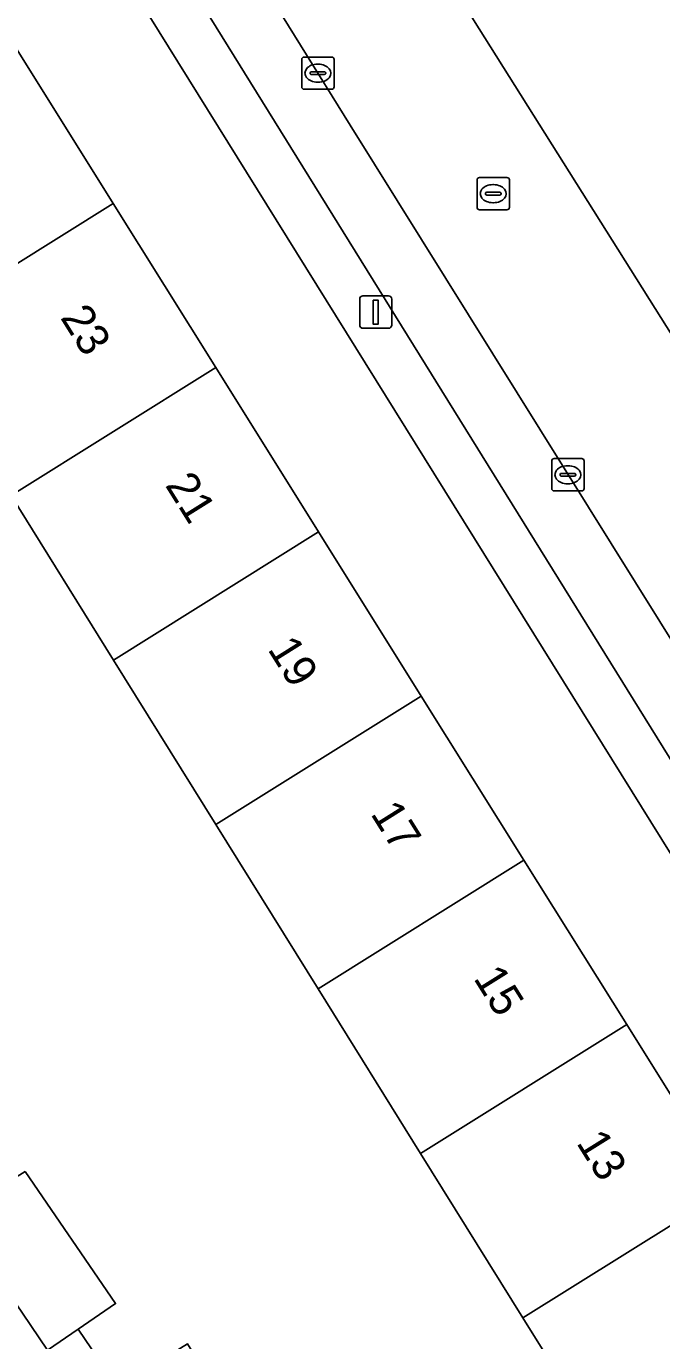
# Model space of a CAD drawing. Extents: x 160030 to 160839, y 385325 to 386450.
# Drawn here: x 160188.9 to 160208.58, y 386061.92 to 386102.64 of the extents above; entities that cross this region are included whole.
import ezdxf

# ---------------------------------------------------------------- set-up
doc = ezdxf.new("R2010")
doc.units = 0
for name, color, linetype in [('IMGEO_Erf', 7, 'Continuous'), ('IMGEO_Kolk', 7, 'Continuous'), ('IMGEO_Lichtmast', 7, 'Continuous'), ('IMGEO_Pand', 7, 'Continuous'), ('IMGEO_Pand_nummerreeks', 7, 'Continuous'), ('IMGEO_Parkeervlak_open', 7, 'Continuous'), ('IMGEO_Rijbaan_lokaal_open', 7, 'Continuous'), ('IMGEO_Rioolput', 7, 'Continuous'), ('IMGEO_Voetpad_open', 7, 'Continuous')]:
    doc.layers.add(name, color=color, linetype=linetype)

msp = doc.modelspace()

# ---------------------------------------------------------------- linework, layer by layer
at = {"layer": 'IMGEO_Erf'}
for points in [[(160233.001, 386038.217), (160186.576, 386112.811)], [(160188.41, 386102.241), (160191.591, 386097.154), (160194.773, 386092.066), (160197.954, 386086.98), (160201.135, 386081.893), (160204.316, 386076.806), (160207.498, 386071.719), (160210.679, 386066.631), (160213.861, 386061.544)], [(160207.456, 386057.539), (160204.285, 386062.632), (160201.114, 386067.727), (160197.943, 386072.821), (160194.773, 386077.914), (160191.602, 386083.008), (160188.432, 386088.101)], [(160188.863, 386067.169), (160191.665, 386063.073), (160190.502, 386062.278), (160191.73, 386060.483), (160193.89, 386061.83), (160196.403, 386057.8), (160198.912, 386053.776), (160196.752, 386052.429), (160198.071, 386050.296), (160200.231, 386051.643), (160202.657, 386047.753), (160205.253, 386043.589), (160203.093, 386042.242), (160204.413, 386040.108), (160206.573, 386041.455), (160209.212, 386037.222), (160211.595, 386033.401), (160209.435, 386032.054), (160211.013, 386029.444), (160213.092, 386030.866), (160215.847, 386026.838), (160213.769, 386025.416), (160215.969, 386022.176), (160231.871, 386032.971)], [(160197.208, 386043.633), (160194.065, 386048.741), (160191.02, 386053.691), (160188.632, 386057.573), (160190.967, 386059.01), (160189.915, 386060.72), (160189.415, 386061.534), (160189.561, 386061.634), (160188.783, 386062.773)]]:
    msp.add_lwpolyline(points, dxfattribs=at)
at = {"layer": 'IMGEO_Kolk'}
for p, q in [((160197.433, 386100.76), (160197.433, 386101.612)), ((160197.508, 386101.686), (160198.36, 386101.686)), ((160197.921, 386101.466), (160197.946, 386101.466)), ((160198.434, 386101.612), (160198.434, 386100.76)), ((160197.692, 386101.18), (160197.692, 386101.192)), ((160198.13, 386101.143), (160197.732, 386101.143)), ((160197.735, 386101.229), (160198.133, 386101.229)), ((160198.176, 386101.192), (160198.176, 386101.18)), ((160198.36, 386100.686), (160197.508, 386100.686)), ((160197.944, 386100.906), (160197.919, 386100.906)), ((160205.176, 386088.321), (160205.176, 386089.173)), ((160205.251, 386089.247), (160206.103, 386089.247)), ((160206.177, 386089.173), (160206.177, 386088.321)), ((160205.435, 386088.741), (160205.435, 386088.753)), ((160205.478, 386088.79), (160205.876, 386088.79)), ((160205.664, 386089.027), (160205.689, 386089.027)), ((160205.919, 386088.753), (160205.919, 386088.741)), ((160205.873, 386088.704), (160205.475, 386088.704)), ((160205.687, 386088.467), (160205.662, 386088.467)), ((160206.103, 386088.247), (160205.251, 386088.247))]:
    msp.add_line(p, q, dxfattribs=at)
for points in [[(160197.433, 386100.76), (160197.433, 386101.612)], [(160197.508, 386101.686), (160198.36, 386101.686)], [(160198.434, 386101.612), (160198.434, 386100.76)], [(160198.36, 386100.686), (160197.508, 386100.686)], [(160205.176, 386088.321), (160205.176, 386089.173)], [(160205.251, 386089.247), (160206.103, 386089.247)], [(160206.177, 386089.173), (160206.177, 386088.321)], [(160206.103, 386088.247), (160205.251, 386088.247)]]:
    msp.add_lwpolyline(points, dxfattribs=at)
for centre, radius, start, end in [((160197.51, 386101.61), 0.0765, 91.552, 178.448), ((160197.51, 386101.61), 0.0765, 91.552, 178.448), ((160198.358, 386101.61), 0.0765, 1.552, 88.448), ((160198.358, 386101.61), 0.0765, 1.552, 88.448), ((160197.732, 386101.189), 0.0403, 85.8775, 175.7526), ((160197.729, 386101.179), 0.0366, 178.938, 274.7102), ((160198.133, 386101.186), 0.043, 264.8664, 352.4533), ((160198.137, 386101.191), 0.0386, 1.7309, 96.639), ((160197.51, 386100.762), 0.0765, 181.552, 268.448), ((160197.51, 386100.762), 0.0765, 181.552, 268.448), ((160198.358, 386100.762), 0.0765, 271.552, 358.448), ((160198.358, 386100.762), 0.0765, 271.552, 358.448), ((160205.253, 386089.171), 0.0765, 91.552, 178.448), ((160205.253, 386089.171), 0.0765, 91.552, 178.448), ((160206.101, 386089.171), 0.0765, 1.552, 88.448), ((160206.101, 386089.171), 0.0765, 1.552, 88.448), ((160205.475, 386088.75), 0.0403, 85.8775, 175.7526), ((160205.472, 386088.74), 0.0366, 178.938, 274.7102), ((160205.876, 386088.747), 0.043, 264.8664, 352.4533), ((160205.88, 386088.752), 0.0386, 1.7309, 96.639), ((160205.253, 386088.323), 0.0765, 181.552, 268.448), ((160205.253, 386088.323), 0.0765, 181.552, 268.448), ((160206.101, 386088.323), 0.0765, 271.552, 358.448), ((160206.101, 386088.323), 0.0765, 271.552, 358.448)]:
    msp.add_arc(centre, radius, start, end, dxfattribs=at)
for centre, major_axis, ratio, start_param, end_param in [((160197.92, 386101.186), (-0.387, 0.002), 0.722429, 4.712389, 7.853982), ((160197.945, 386101.186), (-0.39, 0.002), 0.717154, 1.570796, 4.712389), ((160205.663, 386088.747), (-0.387, 0.002), 0.722429, 4.712389, 7.853982), ((160205.688, 386088.747), (-0.39, 0.002), 0.717154, 1.570796, 4.712389)]:
    msp.add_ellipse(centre, major_axis=major_axis, ratio=ratio, start_param=start_param, end_param=end_param, dxfattribs=at)
at = {"layer": 'IMGEO_Lichtmast'}
for p, q in [((160199.228, 386093.384), (160199.228, 386094.184)), ((160199.228, 386094.184), (160199.228, 386093.384)), ((160199.328, 386094.284), (160200.118, 386094.284)), ((160200.118, 386094.284), (160199.328, 386094.284)), ((160200.218, 386094.184), (160200.218, 386093.384)), ((160200.218, 386093.384), (160200.218, 386094.184)), ((160200.118, 386093.284), (160199.328, 386093.284)), ((160199.328, 386093.284), (160200.118, 386093.284))]:
    msp.add_line(p, q, dxfattribs=at)
msp.add_lwpolyline([(160199.648, 386094.159), (160199.798, 386094.159), (160199.798, 386093.409), (160199.648, 386093.409), (160199.648, 386094.159)], dxfattribs=at)
for centre, start, end in [((160199.328, 386094.184), 90, 180), ((160199.328, 386094.184), 90, 180), ((160200.118, 386094.184), 0, 90), ((160200.118, 386094.184), 360, 90), ((160199.328, 386093.384), 180, 270), ((160199.328, 386093.384), 180, 270), ((160200.118, 386093.384), 270, 0), ((160200.118, 386093.384), 270, 0)]:
    msp.add_arc(centre, 0.1, start, end, dxfattribs=at)
at = {"layer": 'IMGEO_Pand'}
for points in [[(160191.591, 386097.154), (160188.41, 386102.241), (160182.09, 386098.29), (160185.261, 386093.196)], [(160185.261, 386093.196), (160188.432, 386088.101), (160194.773, 386092.066), (160191.591, 386097.154)], [(160188.432, 386088.101), (160191.602, 386083.008), (160197.954, 386086.98), (160194.773, 386092.066)], [(160201.135, 386081.893), (160197.954, 386086.98), (160191.602, 386083.008), (160194.773, 386077.914)], [(160194.773, 386077.914), (160197.943, 386072.821), (160204.316, 386076.806), (160201.135, 386081.893)], [(160197.943, 386072.821), (160201.114, 386067.727), (160207.498, 386071.719), (160204.316, 386076.806)], [(160210.679, 386066.631), (160207.498, 386071.719), (160201.114, 386067.727), (160204.285, 386062.632)], [(160188.863, 386067.169), (160186.7, 386065.822), (160188.783, 386062.773), (160189.561, 386061.634), (160190.502, 386062.278), (160191.665, 386063.073)], [(160204.285, 386062.632), (160207.456, 386057.539), (160213.861, 386061.544), (160210.679, 386066.631)]]:
    msp.add_lwpolyline(points, close=True, dxfattribs=at)
at = {"layer": 'IMGEO_Parkeervlak_open'}
for points in [[(160234.281, 386042.907), (160198.933, 386099.578), (160191.24, 386111.976)], [(160191.916, 386107.243), (160230.344, 386045.305)]]:
    msp.add_lwpolyline(points, dxfattribs=at)
at = {"layer": 'IMGEO_Rijbaan_lokaal_open'}
for points in [[(160219.316, 386076.396), (160209.89, 386091.505), (160201.013, 386105.608), (160200.958, 386105.712), (160192.989, 386118.624)], [(160189.926, 386114.094), (160191.24, 386111.976), (160198.933, 386099.578), (160234.281, 386042.907), (160236.171, 386039.885), (160236.489, 386039.496), (160245.768, 386024.457), (160247.407, 386021.819), (160258.344, 386004.227), (160260.98, 386000), (160265.703, 385991.996)], [(160200.958, 386105.712), (160201.013, 386105.608), (160209.89, 386091.505)]]:
    msp.add_lwpolyline(points, dxfattribs=at)
at = {"layer": 'IMGEO_Rioolput'}
for p, q in [((160202.863, 386097.028), (160202.863, 386097.88)), ((160202.938, 386097.954), (160203.79, 386097.954)), ((160203.351, 386097.734), (160203.376, 386097.734)), ((160203.864, 386097.88), (160203.864, 386097.028)), ((160203.122, 386097.448), (160203.122, 386097.46)), ((160203.56, 386097.411), (160203.162, 386097.411)), ((160203.165, 386097.497), (160203.563, 386097.497)), ((160203.606, 386097.46), (160203.606, 386097.448)), ((160203.79, 386096.954), (160202.938, 386096.954)), ((160203.374, 386097.174), (160203.349, 386097.174))]:
    msp.add_line(p, q, dxfattribs=at)
for points in [[(160202.863, 386097.028), (160202.863, 386097.88)], [(160202.938, 386097.954), (160203.79, 386097.954)], [(160203.864, 386097.88), (160203.864, 386097.028)], [(160203.79, 386096.954), (160202.938, 386096.954)]]:
    msp.add_lwpolyline(points, dxfattribs=at)
for centre, radius, start, end in [((160202.94, 386097.878), 0.0765, 91.552, 178.448), ((160202.94, 386097.878), 0.0765, 91.552, 178.448), ((160203.788, 386097.878), 0.0765, 1.552, 88.448), ((160203.788, 386097.878), 0.0765, 1.552, 88.448), ((160203.162, 386097.457), 0.0403, 85.8775, 175.7526), ((160203.159, 386097.447), 0.0366, 178.938, 274.7102), ((160203.563, 386097.454), 0.043, 264.8664, 352.4533), ((160203.567, 386097.459), 0.0386, 1.7309, 96.639), ((160202.94, 386097.03), 0.0765, 181.552, 268.448), ((160202.94, 386097.03), 0.0765, 181.552, 268.448), ((160203.788, 386097.03), 0.0765, 271.552, 358.448), ((160203.788, 386097.03), 0.0765, 271.552, 358.448)]:
    msp.add_arc(centre, radius, start, end, dxfattribs=at)
for centre, major_axis, ratio, start_param, end_param in [((160203.35, 386097.454), (-0.387, 0.002), 0.722429, 4.712389, 7.853982), ((160203.375, 386097.454), (-0.39, 0.002), 0.717154, 1.570796, 4.712389)]:
    msp.add_ellipse(centre, major_axis=major_axis, ratio=ratio, start_param=start_param, end_param=end_param, dxfattribs=at)
at = {"layer": 'IMGEO_Voetpad_open'}
for points in [[(160183.883, 386117.138), (160186.542, 386112.875), (160186.576, 386112.811), (160233.001, 386038.217), (160233.051, 386038.149), (160236.422, 386032.72)], [(160230.344, 386045.305), (160191.916, 386107.243)], [(160191.73, 386060.483), (160190.502, 386062.278), (160189.561, 386061.634)]]:
    msp.add_lwpolyline(points, dxfattribs=at)

# ---------------------------------------------------------------- texts
at = {"layer": 'IMGEO_Pand_nummerreeks'}
for s, p in [('23', (160189.936, 386093.616)), ('21', (160193.183, 386088.423)), ('19', (160196.358, 386083.345)), ('17', (160199.546, 386078.248)), ('15', (160202.733, 386073.152)), ('13', (160205.92, 386068.055))]:
    msp.add_text(s, height=1, rotation=302.0208, dxfattribs=at).set_placement(p)

doc.saveas('drawing.dxf')
